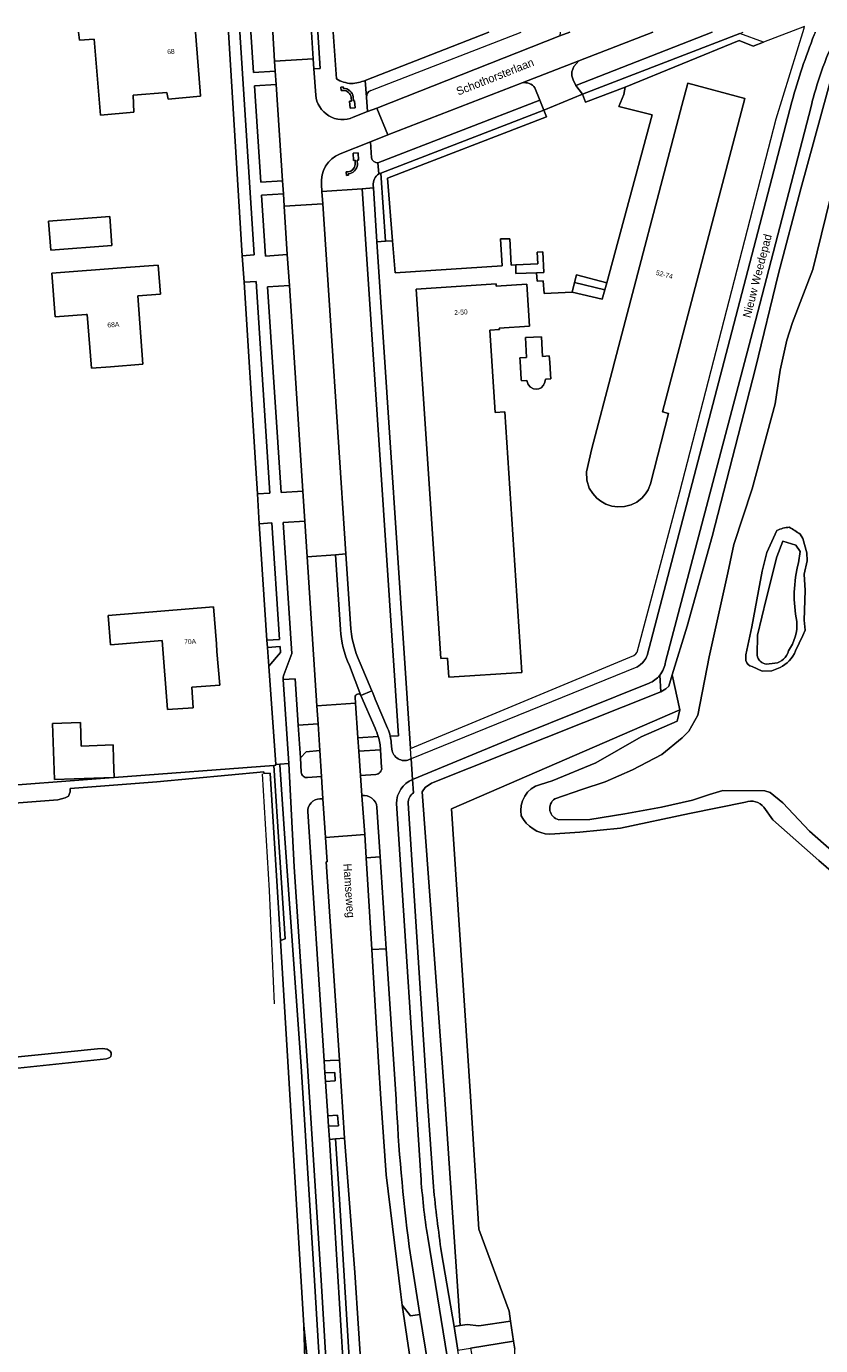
# Model space of a CAD drawing. Header units: metres. Extents: x 151448 to 154749, y 463108 to 465296.
# Tile 436 of 449: x 154205 to 154327, y 465093 to 465296. Entities that reach past the tile are written whole.
import ezdxf
from ezdxf.enums import TextEntityAlignment as Align

# ---------------------------------------------------------------- set-up
doc = ezdxf.new("R2010")
doc.units = ezdxf.units.M
for name, color, linetype, lineweight in [('B-PV-GR-BEPLANTING_CULTUUR_BODEMBEDEKKER-GV', 253, 'Continuous', 9), ('B-PV-GR-GRAS-GV', 253, 'Continuous', 9), ('B-PV-GR-GROENVOORZIENING-GV', 253, 'Continuous', 9), ('B-PV-GR-HAAG-GV', 253, 'Continuous', 9), ('B-PV-GW-TALUD_KRUIN-G', 253, 'Continuous', 9), ('B-PV-IE-TERREINAFSCHEIDING_KUNSTMATIG_HEKWERK-G', 253, 'Continuous', 9), ('B-PV-IE-TERREINAFSCHEIDING_KUNSTMATIG_MUUR-GV', 253, 'Continuous', 9), ('B-PV-OG-BEBOUWING-GV', 1, 'Continuous', 9), ('B-PV-OG-BEBOUWING-T18', 2, 'Continuous', 9), ('B-PV-OG-TERREIN_BEGROEID-GV', 253, 'Continuous', 9), ('B-PV-OG-TERREIN_ERF-GV', 253, 'Continuous', 9), ('B-PV-OG-TERREIN_OEVER-GV', 253, 'Continuous', 9), ('B-PV-OG-TOPOGRAFIE-T18', 2, 'Continuous', 9), ('B-PV-OG-WATER_SLOOT-GV', 253, 'Continuous', 9), ('B-PV-VH-GESLOTENVERHARDING_ASFALT-GV', 253, 'Continuous', 9), ('B-PV-VH-HALFVERHARDING_GRASBETONSTEEN-GV', 253, 'Continuous', 9), ('B-PV-VH-OPENVERHARDING_BETONSTRAATSTEEN-GV', 253, 'Continuous', 9), ('B-PV-VH-OPENVERHARDING_TEGEL-GV', 253, 'Continuous', 9)]:
    doc.layers.add(name, color=color, linetype=linetype, lineweight=lineweight)
doc.styles.add('Drong', font='txt', dxfattribs={"height": 1.8})

msp = doc.modelspace()

# ---------------------------------------------------------------- linework, layer by layer
at = {"layer": 'B-PV-GR-BEPLANTING_CULTUUR_BODEMBEDEKKER-GV'}
msp.add_lwpolyline([(154259.297, 465273.079, 0.2667259), (154258.42, 465271.283)], format="xyb", dxfattribs=at)
at = {"layer": 'B-PV-GR-BEPLANTING_CULTUUR_BODEMBEDEKKER-GV', "flags": 128}
msp.add_lwpolyline([(154258.42, 465271.283), (154258.445, 465270.91), (154258.993, 465262.598), (154260.305, 465262.696), (154259.571, 465273.185), (154259.297, 465273.079)], dxfattribs=at)
msp.add_lwpolyline([(154289.381, 465256.385), (154289.004, 465254.881), (154293.614, 465253.801), (154294.023, 465255.21)], close=True, dxfattribs=at)
at = {"layer": 'B-PV-GR-GRAS-GV', "flags": 128}
for points in [[(154209.985, 464878.889), (154225.715, 464936.061), (154237.211, 464977.608), (154243.502, 465003.134), (154248.073, 465035.494), (154249.204, 465053.009), (154248.616, 465066.903), (154247.784, 465095.977), (154244.176, 465155.141), (154242.605, 465180.911), (154241.626, 465180.835), (154241.605, 465181.126), (154225.185, 465179.554), (154211.873, 465178.518), (154211.84, 465178.003), (154211.601, 465177.38), (154211.092, 465177.108), (154209.961, 465176.814), (154194.53, 465175.6)], [(154192.176, 465136.068), (154216.043, 465138.5), (154216.832, 465138.532), (154217.542, 465138.438), (154218.005, 465138.118), (154218.15, 465137.905), (154218.151, 465137.629), (154218.118, 465137.312), (154217.958, 465137.178), (154217.446, 465136.962), (154198.89, 465135.014)]]:
    msp.add_lwpolyline(points, dxfattribs=at)
at = {"layer": 'B-PV-GR-GROENVOORZIENING-GV', "flags": 128}
for points in [[(154248.942, 465294.866), (154249.211, 465290.75), (154249.314, 465289.224), (154250.264, 465289.281), (154249.898, 465294.866)], [(154255.66, 465192.591), (154255.724, 465191.644), (154256.079, 465186.327), (154259.206, 465186.524)], [(154258.704, 465187.814), (154256.521, 465192.834)], [(154259.723, 465181.776), (154259.549, 465184.484), (154256.215, 465184.298), (154256.464, 465180.544), (154258.825, 465180.691)], [(154194.53, 465175.6), (154209.961, 465176.814), (154211.092, 465177.108), (154211.601, 465177.38), (154211.84, 465178.003), (154211.873, 465178.518), (154225.185, 465179.554), (154241.605, 465181.126), (154241.626, 465180.835), (154242.605, 465180.911), (154244.176, 465155.141), (154244.907, 465155.401), (154243.155, 465182.101), (154218.61, 465180.24), (154218.525, 465180.234), (154197.106, 465178.61)], [(154256.69, 465177.473), (154257.116, 465171.452), (154257.368, 465167.876), (154259.489, 465168.044), (154259.001, 465175.656)], [(154260.4, 465153.897), (154258.223, 465153.799), (154259.247, 465136.428), (154259.595, 465130.821), (154260.431, 465119.119), (154262.651, 465100.731), (154262.889, 465099.103), (154264.162, 465097.452), (154265.587, 465097.669), (154263.955, 465108.101)], [(154261.944, 465130.752), (154260.4, 465153.897)]]:
    msp.add_lwpolyline(points, dxfattribs=at)
for points in [[(154297.173, 465286.389), (154314.667, 465293.579), (154316.819, 465292.726), (154318.407, 465293.336), (154314.762, 465294.673), (154290.596, 465285.347), (154291.036, 465284.075)], [(154260.305, 465262.696), (154261.409, 465262.778), (154260.613, 465272.405), (154285.065, 465281.818), (154284.638, 465282.888), (154259.571, 465273.185)], [(154280.328, 465257.739), (154283.534, 465257.871), (154284.542, 465257.913), (154284.632, 465257.917), (154284.502, 465261.053), (154283.636, 465261.017), (154283.709, 465259.25), (154280.329, 465259.068)], [(154289.381, 465256.385), (154294.023, 465255.21), (154294.337, 465256.292), (154289.67, 465257.536)], [(154251.079, 465133.481), (154252.602, 465133.578), (154252.502, 465134.87), (154250.998, 465134.803)], [(154251.542, 465126.589), (154253.072, 465126.672), (154252.958, 465128.289), (154251.426, 465128.188)]]:
    msp.add_lwpolyline(points, close=True, dxfattribs=at)
at = {"layer": 'B-PV-GR-GROENVOORZIENING-GV'}
for points in [[(154256.521, 465192.834, 0.813914), (154255.66, 465192.591)], [(154259.206, 465186.524, 0.0415948), (154258.704, 465187.814)], [(154258.825, 465180.691, 0.4271838), (154259.723, 465181.776)], [(154259.001, 465175.656, 0.4166714), (154256.69, 465177.473)], [(154263.955, 465108.101, -0.0195564), (154261.944, 465130.752)]]:
    msp.add_lwpolyline(points, format="xyb", dxfattribs=at)
at = {"layer": 'B-PV-GR-HAAG-GV', "flags": 128}
for points in [[(154297.173, 465286.389), (154314.667, 465293.579), (154316.819, 465292.726), (154318.407, 465293.336), (154314.762, 465294.673), (154290.596, 465285.347), (154291.036, 465284.075)], [(154260.305, 465262.696), (154261.409, 465262.778), (154260.613, 465272.405), (154285.065, 465281.818), (154284.638, 465282.888), (154259.571, 465273.185)], [(154280.328, 465257.739), (154283.534, 465257.871), (154284.542, 465257.913), (154284.632, 465257.917), (154284.502, 465261.053), (154283.636, 465261.017), (154283.709, 465259.25), (154280.329, 465259.068)], [(154294.023, 465255.21), (154294.337, 465256.292), (154289.67, 465257.536), (154289.381, 465256.385)]]:
    msp.add_lwpolyline(points, close=True, dxfattribs=at)
for points in [[(154260.4, 465153.897), (154258.223, 465153.799), (154259.247, 465136.428), (154259.595, 465130.821), (154260.431, 465119.119), (154262.651, 465100.731), (154262.889, 465099.103), (154264.162, 465097.452), (154265.587, 465097.669), (154263.955, 465108.101)], [(154261.944, 465130.752), (154260.4, 465153.897)]]:
    msp.add_lwpolyline(points, dxfattribs=at)
at = {"layer": 'B-PV-GR-HAAG-GV'}
msp.add_lwpolyline([(154263.955, 465108.101, -0.0195564), (154261.944, 465130.752)], format="xyb", dxfattribs=at)
at = {"layer": 'B-PV-GW-TALUD_KRUIN-G', "flags": 128}
msp.add_lwpolyline([(154209.985, 464878.889), (154211.274, 464878.477), (154214.424, 464889.578), (154221.743, 464915.375), (154227.069, 464934.147), (154239.239, 464974.023), (154245.194, 465001.988), (154249.337, 465033.578), (154250.891, 465065.686), (154247.784, 465095.977)], dxfattribs=at)
at = {"layer": 'B-PV-IE-TERREINAFSCHEIDING_KUNSTMATIG_HEKWERK-G', "flags": 128}
for points in [[(154241.605, 465181.126), (154225.185, 465179.555)], [(154243.241, 465145.426), (154242.462, 465162.829), (154241.421, 465180.819)], [(154241.626, 465180.835), (154241.605, 465181.126)]]:
    msp.add_lwpolyline(points, dxfattribs=at)
at = {"layer": 'B-PV-IE-TERREINAFSCHEIDING_KUNSTMATIG_MUUR-GV', "flags": 128}
for points in [[(154253.81, 465286.233), (154253.799, 465286.233), (154253.787, 465286.438), (154253.468, 465286.421), (154253.497, 465285.895), (154253.817, 465285.913)], [(154255.029, 465284.847), (154255.069, 465284.26), (154254.804, 465284.242), (154254.877, 465283.165), (154255.646, 465283.218), (154255.572, 465284.295), (154255.387, 465284.282), (154255.345, 465284.893)], [(154255.985, 465274.48), (154255.947, 465275.177), (154256.181, 465275.189), (154256.122, 465276.278), (154255.353, 465276.236), (154255.413, 465275.148), (154255.627, 465275.159), (154255.664, 465274.487)], [(154254.576, 465273.38), (154254.257, 465273.357), (154254.295, 465272.83), (154254.615, 465272.853), (154254.599, 465273.061), (154254.606, 465273.062)]]:
    msp.add_lwpolyline(points, dxfattribs=at)
at = {"layer": 'B-PV-IE-TERREINAFSCHEIDING_KUNSTMATIG_MUUR-GV'}
for points in [[(154255.345, 465284.893, 0.3690209), (154253.81, 465286.233)], [(154253.817, 465285.913, -0.366126), (154255.029, 465284.847)], [(154255.664, 465274.487, -0.350343), (154254.576, 465273.38)], [(154254.606, 465273.062, 0.3564489), (154255.985, 465274.48)]]:
    msp.add_lwpolyline(points, format="xyb", dxfattribs=at)
at = {"layer": 'B-PV-OG-BEBOUWING-GV', "flags": 128}
msp.add_lwpolyline([(154213.153, 465294.866), (154213.261, 465293.621), (154215.54, 465293.77), (154216.505, 465282.102), (154221.636, 465282.54), (154221.546, 465285.174), (154226.715, 465285.6), (154226.908, 465284.539), (154231.903, 465285.027), (154231.842, 465285.791), (154231.112, 465294.866)], dxfattribs=at)
for points in [[(154305.876, 465283.599), (154295.553, 465244.299), (154295.133, 465242.7), (154292.016, 465230.833), (154291.221, 465227.232), (154291.242, 465225.962), (154291.629, 465224.736), (154292.19, 465223.894), (154292.774, 465223.2), (154293.411, 465222.718), (154294.18, 465222.268), (154295.088, 465221.98), (154296.039, 465221.855), (154297.06, 465221.93), (154298.083, 465222.146), (154298.917, 465222.601), (154299.258, 465222.854), (154299.722, 465223.197), (154300.289, 465223.868), (154300.696, 465224.482), (154301.057, 465225.418), (154303.827, 465236.21), (154302.898, 465236.454), (154315.562, 465284.664), (154306.771, 465287.005)], [(154208.884, 465261.318), (154218.275, 465262.058), (154217.922, 465266.534), (154208.531, 465265.794)], [(154209.036, 465257.808), (154209.539, 465251.084), (154214.324, 465251.415), (154214.474, 465251.425), (154215.112, 465243.187), (154218.052, 465243.415), (154223.037, 465243.801), (154222.224, 465254.305), (154225.71, 465254.575), (154225.377, 465259.03), (154220.391, 465258.657)], [(154278.676, 465236.468), (154277.194, 465236.371), (154276.364, 465249.046), (154277.818, 465249.141), (154277.806, 465249.321), (154282.462, 465249.625), (154282.028, 465256.108), (154277.329, 465255.793), (154277.304, 465256.176), (154265.04, 465255.351), (154268.812, 465198.534), (154269.831, 465198.602), (154270.027, 465195.655), (154281.289, 465196.396)], [(154285.548, 465244.129), (154285.493, 465245.063), (154284.458, 465245.001), (154284.279, 465248.021), (154281.829, 465247.876), (154282.008, 465244.848), (154280.985, 465244.787), (154281.016, 465244.262), (154281.184, 465241.419), (154281.195, 465241.239), (154282.056, 465241.29), (154282.216, 465240.68), (154282.583, 465240.258), (154283.044, 465240.011), (154283.467, 465239.94), (154283.902, 465239.99), (154284.26, 465240.182), (154284.597, 465240.572), (154284.807, 465241.031), (154284.882, 465241.483), (154285.702, 465241.532), (154285.661, 465242.225)], [(154234.321, 465200.786), (154233.857, 465206.504), (154217.711, 465205.136), (154218.032, 465200.642), (154226.005, 465201.314), (154226.792, 465190.666), (154230.735, 465190.964), (154230.546, 465194.11), (154234.837, 465194.42), (154234.416, 465199.611)], [(154218.61, 465180.24), (154218.521, 465183.007), (154218.449, 465185.237), (154213.557, 465185.075), (154213.449, 465188.697), (154209.125, 465188.536), (154209.448, 465179.9), (154218.525, 465180.234)]]:
    msp.add_lwpolyline(points, close=True, dxfattribs=at)
at = {"layer": 'B-PV-OG-TERREIN_BEGROEID-GV', "flags": 128}
for points in [[(154236.189, 465294.866), (154238.283, 465260.469), (154240.147, 465260.621), (154237.907, 465294.866)], [(154239.618, 465294.866), (154240.036, 465288.643), (154243.371, 465288.844), (154243.269, 465290.381), (154242.976, 465294.866)], [(154257.397, 465284.881), (154257.559, 465282.649), (154258.966, 465283.19), (154287.118, 465294.273)], [(154301.404, 465294.866), (154290.029, 465290.444), (154289.264, 465289.59), (154288.976, 465288.766), (154288.942, 465288.158), (154289.164, 465287.532), (154289.579, 465286.683)], [(154289.579, 465286.683), (154310.518, 465294.866)], [(154302.475, 465195.967), (154302.634, 465193.392), (154303.415, 465193.848), (154303.859, 465194.301), (154304.386, 465196.015), (154306.693, 465203.513), (154310.534, 465217.284), (154317.174, 465243.185), (154320.703, 465257.735), (154324.124, 465270.787), (154329.264, 465289.494), (154330.453, 465292.835), (154331.175, 465294.866)], [(154281.332, 465287.058), (154260.658, 465279.052), (154257.992, 465277.996)], [(154259.153, 465274.779), (154284.027, 465284.422), (154283.277, 465286.302)], [(154325.723, 465283.437), (154317.171, 465250.478), (154303.373, 465198.016)], [(154257.992, 465277.996), (154258.15, 465275.543)], [(154261.038, 465186.569), (154262.288, 465186.622), (154256.706, 465270.786), (154250.552, 465270.347), (154250.685, 465268.459), (154254.219, 465214.613), (154254.926, 465203.854)], [(154249.768, 465191.26), (154248.268, 465214.171), (154247.921, 465219.677), (154244.562, 465219.464), (154245.937, 465199.288), (154244.691, 465196.018)], [(154323.78, 465213.265), (154324.049, 465215.013), (154323.381, 465215.939), (154321.366, 465216.554), (154320.452, 465214.19), (154318.823, 465207.655)], [(154318.823, 465207.655), (154317.492, 465202.123), (154317.414, 465199.032)], [(154256.419, 465197.835), (154258.224, 465193.56), (154258.363, 465193.229), (154258.736, 465192.299), (154260.642, 465187.826)], [(154318.892, 465197.678), (154320.169, 465197.813)], [(154244.583, 465195.292), (154246.455, 465195.41), (154246.905, 465188.29), (154249.949, 465188.477), (154249.768, 465191.26)], [(154300.825, 465194.718), (154280.473, 465186.526), (154264.468, 465179.94), (154264.632, 465177.873)], [(154268.899, 465107.136), (154270.862, 465095.806), (154271.775, 465095.948), (154269.392, 465131.492), (154265.972, 465178.019), (154266.408, 465178.713), (154267.391, 465179.359), (154302.634, 465193.392), (154302.475, 465195.967)], [(154284.129, 465179.176), (154285.924, 465179.719), (154292.641, 465182.504), (154299.616, 465186.505), (154305.165, 465188.897), (154305.527, 465190.62), (154270.475, 465175.421), (154273.343, 465131.991), (154274.651, 465110.752), (154279.312, 465098.143), (154279.535, 465096.638), (154279.994, 465093.548), (154280.175, 465092.327)], [(154248.32, 465180.217), (154250.476, 465180.372), (154250.216, 465184.375), (154248.141, 465184.179), (154247.231, 465183.273), (154247.376, 465181.031)], [(154250.91, 465078.186), (154249.411, 465102.874), (154247.329, 465135.812), (154244.856, 465170.876), (154244.095, 465182.172), (154244.089, 465182.262), (154243.462, 465182.216), (154243.469, 465182.125), (154243.155, 465182.101), (154244.907, 465155.401), (154244.176, 465155.141), (154247.784, 465095.977), (154250.891, 465065.686)], [(154251.387, 465086.548), (154250.409, 465102.936), (154248.327, 465135.879), (154246.281, 465166.502), (154245.48, 465182.365), (154244.089, 465182.262), (154244.095, 465182.172), (154244.856, 465170.876), (154247.329, 465135.812), (154249.411, 465102.874), (154250.91, 465078.186)], [(154250.886, 465136.655), (154251.802, 465136.702), (154253.229, 465136.776), (154251.202, 465167.247), (154251.352, 465167.257), (154251.092, 465171.021), (154250.701, 465176.966), (154250.223, 465176.949)], [(154263.773, 465176.265), (154266.763, 465130.377), (154267.666, 465117.284)], [(154315.642, 465176.454), (154307.037, 465174.708), (154296.415, 465172.417), (154290.173, 465171.808), (154285.562, 465171.504)], [(154248.367, 465174.987), (154250.886, 465136.655)], [(154365.003, 465082.461), (154381.544, 465085.922), (154405.811, 465091.424), (154407.225, 465093.156), (154408.428, 465093.971), (154409.134, 465094.277), (154409.966, 465094.303), (154410.694, 465094.182), (154402.549, 465101.702), (154379.823, 465121.193), (154359.255, 465139.036), (154342.384, 465154.082), (154326.939, 465167.472), (154319.864, 465173.738), (154318.461, 465175.664)]]:
    msp.add_lwpolyline(points, dxfattribs=at)
at = {"layer": 'B-PV-OG-TERREIN_BEGROEID-GV'}
for points in [[(154329.058, 465293.141, 0.0299306), (154326.768, 465287.188)], [(154258.046, 465285.892, 0.2939233), (154257.397, 465284.881)], [(154283.277, 465286.302, 0.2981242), (154281.332, 465287.058)], [(154326.768, 465287.188, 0.0183797), (154325.723, 465283.437)], [(154258.15, 465275.543, 0.3945085), (154259.153, 465274.779)], [(154323.546, 465204.2, -0.1147274), (154323.78, 465213.265)], [(154254.926, 465203.854, 0.0961713), (154256.419, 465197.835)], [(154322.24, 465199.703, 0.1699579), (154323.546, 465204.2)], [(154317.414, 465199.032, 0.3453263), (154318.892, 465197.678)], [(154320.169, 465197.813, 0.3148197), (154322.24, 465199.703)], [(154303.373, 465198.016, -0.1335293), (154302.475, 465195.967)], [(154244.691, 465196.018, 0.1541376), (154244.583, 465195.292)], [(154302.475, 465195.967, -0.1231281), (154300.825, 465194.718)], [(154260.642, 465187.826, -0.0415093), (154261.038, 465186.569)], [(154247.376, 465181.031, 0.4255123), (154248.32, 465180.217)], [(154281.185, 465174.353, -0.3948472), (154284.129, 465179.176)], [(154250.223, 465176.949, 0.4085959), (154248.367, 465174.987)], [(154264.632, 465177.873, 0.2621003), (154263.773, 465176.265)], [(154318.461, 465175.664, 0.3100454), (154315.642, 465176.454)], [(154285.562, 465171.504, -0.2726106), (154281.185, 465174.353)], [(154267.666, 465117.284, 0.0064064), (154268.899, 465107.136)]]:
    msp.add_lwpolyline(points, format="xyb", dxfattribs=at)
at = {"layer": 'B-PV-OG-TERREIN_BEGROEID-GV', "flags": 128}
for points in [[(154244.481, 465271.988), (154243.503, 465286.828), (154240.164, 465286.622), (154241.135, 465271.782)], [(154244.738, 465268.088), (154244.613, 465269.978), (154241.263, 465269.775), (154241.861, 465260.417), (154245.224, 465260.673)], [(154240.627, 465223.845), (154242.536, 465223.963), (154240.425, 465256.5), (154238.583, 465256.389), (154240.409, 465227.829)], [(154247.623, 465224.282), (154245.543, 465255.907), (154242.163, 465255.691), (154244.262, 465224.069)], [(154242.099, 465201.332), (154244.025, 465201.476), (154242.835, 465219.377), (154240.879, 465219.251)], [(154242.371, 465197.34), (154244.184, 465199.461), (154244.116, 465200.379), (154242.173, 465200.247)], [(154305.527, 465190.62), (154304.386, 465196.015), (154303.859, 465194.301), (154303.415, 465193.848), (154302.634, 465193.392), (154267.391, 465179.359), (154266.408, 465178.713), (154265.972, 465178.019), (154269.392, 465131.492), (154271.775, 465095.948), (154272.861, 465096.118), (154274.641, 465095.906), (154279.535, 465096.638), (154279.312, 465098.143), (154274.651, 465110.752), (154273.343, 465131.991), (154270.475, 465175.421)], [(154253.998, 465086.711), (154254.612, 465076.705), (154255.616, 465076.677), (154253.19, 465116.211), (154252.619, 465124.642), (154251.688, 465124.565)], [(154255.616, 465076.677), (154257.271, 465076.63), (154257.002, 465082.537), (154256.721, 465086.887), (154255.609, 465104.12), (154254.019, 465124.759), (154252.619, 465124.642), (154253.19, 465116.211)], [(154247.784, 465095.977), (154248.616, 465066.903), (154249.204, 465053.009), (154248.073, 465035.494), (154243.502, 465003.134), (154237.211, 464977.608), (154225.715, 464936.061), (154209.985, 464878.889), (154211.274, 464878.477), (154214.424, 464889.578), (154221.743, 464915.375), (154227.069, 464934.147), (154239.239, 464974.023), (154245.194, 465001.988), (154249.337, 465033.578), (154250.891, 465065.686)], [(154287.162, 465063.581), (154292.373, 465069.913), (154296.023, 465070.574), (154280.315, 465081.967), (154280.175, 465092.327), (154279.994, 465093.548), (154273.363, 465092.476), (154274.913, 465084.257), (154276.156, 465076.009), (154276.981, 465072.925), (154277.889, 465071.278), (154280.57, 465069.502), (154284.055, 465067.013), (154286.317, 465064.567)]]:
    msp.add_lwpolyline(points, close=True, dxfattribs=at)
at = {"layer": 'B-PV-OG-TERREIN_ERF-GV', "flags": 128}
for points in [[(154197.106, 465178.61), (154218.525, 465180.234), (154209.448, 465179.9), (154209.125, 465188.536), (154213.449, 465188.697), (154213.557, 465185.075), (154218.449, 465185.237), (154218.521, 465183.007), (154218.61, 465180.24), (154243.155, 465182.101), (154243.469, 465182.125), (154243.462, 465182.216), (154242.371, 465197.34), (154242.173, 465200.247), (154242.099, 465201.332), (154240.879, 465219.251), (154240.627, 465223.845), (154240.409, 465227.829), (154238.583, 465256.389), (154238.283, 465260.469), (154236.189, 465294.866)], [(154231.112, 465294.866), (154231.842, 465285.791), (154231.903, 465285.027), (154226.908, 465284.539), (154226.715, 465285.6), (154221.546, 465285.174), (154221.636, 465282.54), (154216.505, 465282.102), (154215.54, 465293.77), (154213.261, 465293.621), (154213.153, 465294.866)], [(154252.283, 465294.866), (154252.769, 465287.685)], [(154257.213, 465287.41), (154276.211, 465294.866)]]:
    msp.add_lwpolyline(points, dxfattribs=at)
for points in [[(154297.173, 465286.389), (154296.942, 465285.266), (154296.198, 465283.426), (154301.316, 465282.154), (154294.337, 465256.292), (154294.023, 465255.21), (154293.614, 465253.801), (154289.004, 465254.881), (154284.679, 465254.673), (154284.551, 465256.596), (154283.624, 465256.55), (154283.534, 465257.871), (154280.328, 465257.739), (154280.329, 465259.068), (154279.652, 465259.032), (154279.419, 465263.095), (154277.99, 465263.093), (154278.221, 465258.935), (154261.816, 465257.853), (154261.409, 465262.778), (154260.305, 465262.696), (154258.993, 465262.598), (154264.145, 465184.697), (154298.486, 465198.983), (154298.805, 465199.246), (154298.993, 465199.516), (154305.534, 465224.178), (154320.382, 465281.514), (154324.677, 465295.462), (154324.696, 465295.749), (154318.407, 465293.336), (154316.819, 465292.726), (154314.667, 465293.579)], [(154305.876, 465283.599), (154306.771, 465287.005), (154315.562, 465284.664), (154302.898, 465236.454), (154303.827, 465236.21), (154301.057, 465225.418), (154300.696, 465224.482), (154300.289, 465223.868), (154299.722, 465223.197), (154299.258, 465222.854), (154298.917, 465222.601), (154298.083, 465222.146), (154297.06, 465221.93), (154296.039, 465221.855), (154295.088, 465221.98), (154294.18, 465222.268), (154293.411, 465222.718), (154292.774, 465223.2), (154292.19, 465223.894), (154291.629, 465224.736), (154291.242, 465225.962), (154291.221, 465227.232), (154292.016, 465230.833), (154295.133, 465242.7), (154295.553, 465244.299)], [(154208.884, 465261.318), (154208.531, 465265.794), (154217.922, 465266.534), (154218.275, 465262.058)], [(154209.539, 465251.084), (154209.036, 465257.808), (154220.391, 465258.657), (154225.377, 465259.03), (154225.71, 465254.575), (154222.224, 465254.305), (154223.037, 465243.801), (154218.052, 465243.415), (154215.112, 465243.187), (154214.474, 465251.425), (154214.324, 465251.415)], [(154277.806, 465249.321), (154277.818, 465249.141), (154276.364, 465249.046), (154277.194, 465236.371), (154278.676, 465236.468), (154281.289, 465196.396), (154270.027, 465195.655), (154269.831, 465198.602), (154268.812, 465198.534), (154265.04, 465255.351), (154277.304, 465256.176), (154277.329, 465255.793), (154282.028, 465256.108), (154282.462, 465249.625)], [(154281.829, 465247.876), (154284.279, 465248.021), (154284.458, 465245.001), (154285.493, 465245.063), (154285.548, 465244.129), (154285.661, 465242.225), (154285.702, 465241.532), (154284.882, 465241.483), (154284.807, 465241.031), (154284.597, 465240.572), (154284.26, 465240.182), (154283.902, 465239.99), (154283.467, 465239.94), (154283.044, 465240.011), (154282.583, 465240.258), (154282.216, 465240.68), (154282.056, 465241.29), (154281.195, 465241.239), (154281.184, 465241.419), (154281.016, 465244.262), (154280.985, 465244.787), (154282.008, 465244.848)], [(154234.416, 465199.611), (154234.837, 465194.42), (154230.546, 465194.11), (154230.735, 465190.964), (154226.792, 465190.666), (154226.005, 465201.314), (154218.032, 465200.642), (154217.711, 465205.136), (154233.857, 465206.504), (154234.321, 465200.786)]]:
    msp.add_lwpolyline(points, close=True, dxfattribs=at)
at = {"layer": 'B-PV-OG-TERREIN_ERF-GV'}
for points in [[(154252.769, 465287.685, 0.1210106), (154255.076, 465286.954)], [(154255.076, 465286.954, 0.0607623), (154257.213, 465287.41)]]:
    msp.add_lwpolyline(points, format="xyb", dxfattribs=at)
at = {"layer": 'B-PV-OG-TERREIN_OEVER-GV', "flags": 128}
for points in [[(154331.175, 465294.866), (154330.453, 465292.835), (154329.264, 465289.494), (154324.124, 465270.787), (154320.703, 465257.735), (154317.174, 465243.185), (154310.534, 465217.284), (154306.693, 465203.513), (154304.386, 465196.015), (154305.527, 465190.62), (154305.165, 465188.897), (154299.616, 465186.505), (154292.641, 465182.504), (154285.924, 465179.719), (154284.129, 465179.176)], [(154286.333, 465176.936), (154290.512, 465178.374), (154294.05, 465179.58), (154298.282, 465181.426), (154302.789, 465183.78), (154305.899, 465186.308), (154306.946, 465187.383), (154308.342, 465189.795), (154310.059, 465198.798), (154312.908, 465211.7), (154313.868, 465216.076), (154316.659, 465224.619), (154320.209, 465237.719), (154320.965, 465242.863), (154321.982, 465247.483), (154322.854, 465250.215), (154325.97, 465258.373), (154330.712, 465277.6), (154334.816, 465294.151), (154335.468, 465294.866)], [(154320.474, 465218.234), (154318.941, 465214.839), (154318.226, 465211.948), (154317.629, 465208.916), (154316.618, 465203.427), (154315.704, 465199.119), (154315.674, 465198.201)], [(154323.347, 465199.687), (154324.458, 465202.057), (154324.811, 465202.879), (154324.639, 465204.453), (154324.792, 465208.974), (154324.644, 465211.493), (154325.133, 465213.557), (154325.077, 465214.805), (154324.453, 465217.014), (154324.035, 465217.655)], [(154317.414, 465199.032), (154317.492, 465202.123), (154318.823, 465207.655), (154320.452, 465214.19), (154321.366, 465216.554), (154323.381, 465215.939), (154324.049, 465215.013), (154323.78, 465213.265)], [(154316.648, 465197.283), (154318.222, 465196.571), (154319.701, 465196.64), (154320.95, 465197.134)], [(154320.169, 465197.813), (154318.892, 465197.678)], [(154410.694, 465094.182), (154412.461, 465092.551), (154413.663, 465093.973), (154400.858, 465105.593), (154325.487, 465172), (154321.376, 465176.326), (154319.43, 465177.907), (154318.629, 465178.198), (154312.136, 465178.216), (154310.123, 465177.636), (154307.478, 465176.736), (154302.712, 465175.661), (154297.103, 465174.644), (154291.694, 465173.748), (154286.945, 465173.726)], [(154285.562, 465171.504), (154290.173, 465171.808), (154296.415, 465172.417), (154307.037, 465174.708), (154315.642, 465176.454)], [(154318.461, 465175.664), (154319.864, 465173.738), (154326.939, 465167.472), (154342.384, 465154.082), (154359.255, 465139.036), (154379.823, 465121.193), (154402.549, 465101.702), (154410.694, 465094.182)]]:
    msp.add_lwpolyline(points, dxfattribs=at)
at = {"layer": 'B-PV-OG-TERREIN_OEVER-GV'}
for points in [[(154322.377, 465218.732, 0.0787902), (154320.474, 465218.234)], [(154324.035, 465217.655, 0.0164118), (154322.377, 465218.732)], [(154323.78, 465213.265, 0.1147274), (154323.546, 465204.2)], [(154323.546, 465204.2, -0.1699579), (154322.24, 465199.703)], [(154318.892, 465197.678, -0.3453263), (154317.414, 465199.032)], [(154322.24, 465199.703, -0.3148197), (154320.169, 465197.813)], [(154320.95, 465197.134, 0.1769595), (154323.347, 465199.687)], [(154315.674, 465198.201, 0.2516157), (154316.648, 465197.283)], [(154284.129, 465179.176, 0.3948472), (154281.185, 465174.353)], [(154286.945, 465173.726, -0.6544379), (154286.333, 465176.936)], [(154315.642, 465176.454, -0.3100454), (154318.461, 465175.664)], [(154281.185, 465174.353, 0.2726106), (154285.562, 465171.504)]]:
    msp.add_lwpolyline(points, format="xyb", dxfattribs=at)
at = {"layer": 'B-PV-OG-WATER_SLOOT-GV', "flags": 128}
for points in [[(154335.468, 465294.866), (154334.816, 465294.151), (154330.712, 465277.6), (154325.97, 465258.373), (154322.854, 465250.215), (154321.982, 465247.483), (154320.965, 465242.863), (154320.209, 465237.719), (154316.659, 465224.619), (154313.868, 465216.076), (154312.908, 465211.7), (154310.059, 465198.798), (154308.342, 465189.795), (154306.946, 465187.383), (154305.899, 465186.308), (154302.789, 465183.78), (154298.282, 465181.426), (154294.05, 465179.58), (154290.512, 465178.374), (154286.333, 465176.936)], [(154318.941, 465214.839), (154320.474, 465218.234)], [(154324.035, 465217.655), (154324.453, 465217.014), (154325.077, 465214.805), (154325.133, 465213.557), (154324.644, 465211.493), (154324.792, 465208.974), (154324.639, 465204.453), (154324.811, 465202.879), (154324.458, 465202.057), (154323.347, 465199.687)], [(154315.674, 465198.201), (154315.704, 465199.119), (154316.618, 465203.427), (154317.629, 465208.916), (154318.226, 465211.948), (154318.941, 465214.839)], [(154320.95, 465197.134), (154319.701, 465196.64), (154318.222, 465196.571), (154316.648, 465197.283)], [(154286.945, 465173.726), (154291.694, 465173.748), (154297.103, 465174.644), (154302.712, 465175.661), (154307.478, 465176.736), (154310.123, 465177.636), (154312.136, 465178.216), (154318.629, 465178.198), (154319.43, 465177.907), (154321.376, 465176.326), (154325.487, 465172), (154400.858, 465105.593)], [(154198.89, 465135.014), (154217.446, 465136.962), (154217.958, 465137.178), (154218.118, 465137.312), (154218.151, 465137.629), (154218.15, 465137.905), (154218.005, 465138.118), (154217.542, 465138.438), (154216.832, 465138.532), (154216.043, 465138.5), (154192.176, 465136.068)]]:
    msp.add_lwpolyline(points, dxfattribs=at)
at = {"layer": 'B-PV-OG-WATER_SLOOT-GV'}
for points in [[(154320.474, 465218.234, -0.0787902), (154322.377, 465218.732)], [(154322.377, 465218.732, -0.0164118), (154324.035, 465217.655)], [(154323.347, 465199.687, -0.1769595), (154320.95, 465197.134)], [(154316.648, 465197.283, -0.2516157), (154315.674, 465198.201)], [(154286.333, 465176.936, 0.6544379), (154286.945, 465173.726)]]:
    msp.add_lwpolyline(points, format="xyb", dxfattribs=at)
at = {"layer": 'B-PV-VH-GESLOTENVERHARDING_ASFALT-GV'}
for points in [[(154326.206, 465294.438, 0.0140619), (154324.365, 465289.386)], [(154326.375, 465294.866, -0.0013309), (154326.206, 465294.438)], [(154326.768, 465287.188, -0.0299306), (154329.058, 465293.141)], [(154324.365, 465289.386, 0.0142407), (154322.772, 465284.134)], [(154325.723, 465283.437, -0.0183797), (154326.768, 465287.188)], [(154254.782, 465197.481, -0.0935728), (154253.395, 465203.004)], [(154253.395, 465203.004, 0.0935728), (154254.782, 465197.481)], [(154256.419, 465197.835, -0.0961713), (154254.926, 465203.854)], [(154300.522, 465199.015, -0.0800753), (154300.024, 465198.115)], [(154300.024, 465198.115, -0.1119688), (154298.923, 465197.216)], [(154302.475, 465195.967, 0.1335293), (154303.373, 465198.016)], [(154300.825, 465194.718, 0.1231281), (154302.475, 465195.967)], [(154255.66, 465192.591, -0.813914), (154256.521, 465192.834)], [(154258.704, 465187.814, -0.0415948), (154259.206, 465186.524)], [(154259.206, 465186.524, -0.0613533), (154259.549, 465184.484)], [(154261.038, 465186.569, 0.0415093), (154260.642, 465187.826)], [(154261.198, 465185.575, 0.0323272), (154261.038, 465186.569)], [(154263.969, 465182.99, -0.5039871), (154261.304, 465184.567)], [(154248.32, 465180.217, -0.4255123), (154247.376, 465181.031)], [(154259.723, 465181.776, -0.4271838), (154258.825, 465180.691)], [(154262.001, 465176.221, -0.2967492), (154264.468, 465179.94)], [(154248.367, 465174.987, -0.4085959), (154250.223, 465176.949)], [(154256.69, 465177.473, -0.4166714), (154259.001, 465175.656)], [(154261.944, 465130.752, 0.0195564), (154263.955, 465108.101)], [(154266.801, 465109.555, -0.0223736), (154265.733, 465119.036)]]:
    msp.add_lwpolyline(points, format="xyb", dxfattribs=at)
at = {"layer": 'B-PV-VH-GESLOTENVERHARDING_ASFALT-GV', "flags": 128}
for points in [[(154322.772, 465284.134), (154313.226, 465247.574), (154300.522, 465199.015)], [(154303.373, 465198.016), (154317.171, 465250.478), (154325.723, 465283.437)], [(154254.926, 465203.854), (154254.219, 465214.613), (154252.617, 465214.494), (154253.395, 465203.004)], [(154253.395, 465203.004), (154252.617, 465214.494), (154248.268, 465214.171)], [(154248.268, 465214.171), (154249.768, 465191.26), (154255.724, 465191.644), (154255.66, 465192.591)], [(154254.782, 465197.481), (154256.521, 465192.834), (154258.224, 465193.56), (154256.419, 465197.835)], [(154256.521, 465192.834), (154254.782, 465197.481)], [(154298.923, 465197.216), (154264.25, 465183.104), (154264.468, 465179.94), (154280.473, 465186.526), (154300.825, 465194.718)], [(154247.376, 465181.031), (154247.231, 465183.273), (154246.905, 465188.29), (154246.455, 465195.41), (154244.583, 465195.292), (154245.48, 465182.365), (154246.281, 465166.502), (154248.327, 465135.879), (154250.409, 465102.936), (154251.387, 465086.548), (154252.609, 465066.064), (154255.207, 465066.219), (154256.193, 465066.506), (154256.287, 465066.533), (154257.621, 465066.483)], [(154260.642, 465187.826), (154258.736, 465192.299), (154258.363, 465193.229), (154258.224, 465193.56), (154256.521, 465192.834), (154258.704, 465187.814)], [(154259.549, 465184.484), (154259.723, 465181.776)], [(154261.304, 465184.567), (154261.198, 465185.575)], [(154264.468, 465179.94), (154264.25, 465183.104), (154263.969, 465182.99)], [(154250.223, 465176.949), (154250.701, 465176.966), (154250.476, 465180.372), (154248.32, 465180.217)], [(154258.825, 465180.691), (154256.464, 465180.544), (154256.69, 465177.473)], [(154265.733, 465119.036), (154262.001, 465176.221)], [(154257.621, 465066.483), (154257.64, 465068.327), (154257.526, 465070.492), (154255.95, 465070.977), (154254.931, 465071.291), (154254.84, 465072.956), (154254.612, 465076.705), (154253.998, 465086.711), (154251.688, 465124.565), (154251.542, 465126.589), (154251.426, 465128.188), (154251.079, 465133.481), (154250.998, 465134.803), (154250.886, 465136.655), (154248.367, 465174.987)], [(154259.001, 465175.656), (154259.489, 465168.044), (154260.4, 465153.897), (154261.944, 465130.752)], [(154264.306, 465089.422), (154262.889, 465099.103), (154262.651, 465100.731), (154260.431, 465119.119), (154259.595, 465130.821), (154259.247, 465136.428), (154258.223, 465153.799), (154257.368, 465167.876), (154257.116, 465171.452), (154251.092, 465171.021), (154251.352, 465167.257), (154251.202, 465167.247), (154253.229, 465136.776), (154254.019, 465124.759), (154255.609, 465104.12), (154256.721, 465086.887)], [(154274.191, 465065.177), (154273.713, 465067.153), (154273.303, 465069.361), (154266.801, 465109.555)], [(154263.955, 465108.101), (154265.587, 465097.669), (154266.848, 465089.794), (154268.837, 465077.509), (154269.479, 465073.577), (154270.299, 465068.4)]]:
    msp.add_lwpolyline(points, dxfattribs=at)
msp.add_lwpolyline([(154250.701, 465176.966), (154251.092, 465171.021), (154257.116, 465171.452), (154256.69, 465177.473), (154256.464, 465180.544), (154256.215, 465184.298), (154256.079, 465186.327), (154255.724, 465191.644), (154249.768, 465191.26), (154249.949, 465188.477), (154250.216, 465184.375), (154250.476, 465180.372)], close=True, dxfattribs=at)
at = {"layer": 'B-PV-VH-HALFVERHARDING_GRASBETONSTEEN-GV', "flags": 128}
for points in [[(154265.587, 465097.669), (154264.162, 465097.452), (154262.889, 465099.103), (154264.306, 465089.422), (154266.848, 465089.794)], [(154279.535, 465096.638), (154274.641, 465095.906), (154272.861, 465096.118), (154271.775, 465095.948), (154270.862, 465095.806), (154271.431, 465092.164), (154273.363, 465092.476), (154279.994, 465093.548)]]:
    msp.add_lwpolyline(points, close=True, dxfattribs=at)
at = {"layer": 'B-PV-VH-OPENVERHARDING_BETONSTRAATSTEEN-GV', "flags": 128}
for points in [[(154242.976, 465294.866), (154243.269, 465290.381)], [(154243.269, 465290.381), (154249.211, 465290.75), (154248.942, 465294.866)], [(154276.211, 465294.866), (154257.213, 465287.41), (154257.397, 465284.881)], [(154258.046, 465285.892), (154260.842, 465286.978), (154281.144, 465294.866)], [(154288.632, 465294.866), (154287.118, 465294.273), (154258.966, 465283.19), (154260.658, 465279.052), (154281.332, 465287.058), (154290.029, 465290.444), (154301.404, 465294.866)], [(154310.518, 465294.866), (154289.579, 465286.683), (154290.596, 465285.347), (154314.762, 465294.673), (154315.263, 465294.866)], [(154249.211, 465290.75), (154243.269, 465290.381), (154243.371, 465288.844), (154243.503, 465286.828), (154244.481, 465271.988), (154244.613, 465269.978), (154244.738, 465268.088), (154250.685, 465268.459), (154250.552, 465270.347), (154250.477, 465271.417)], [(154249.584, 465285.193), (154249.314, 465289.224), (154249.211, 465290.75)], [(154289.579, 465286.683), (154289.164, 465287.532), (154288.942, 465288.158), (154288.976, 465288.766), (154289.264, 465289.59), (154290.029, 465290.444), (154281.332, 465287.058)], [(154283.277, 465286.302), (154284.027, 465284.422), (154284.638, 465282.888), (154290.596, 465285.347), (154289.579, 465286.683)], [(154300.522, 465199.015), (154313.226, 465247.574), (154322.772, 465284.134)], [(154253.323, 465276.146), (154257.992, 465277.996), (154260.658, 465279.052), (154258.966, 465283.19), (154257.559, 465282.649), (154255.363, 465281.776)], [(154263.969, 465182.99), (154264.25, 465183.104), (154264.145, 465184.697), (154258.993, 465262.598), (154258.445, 465270.91), (154256.706, 465270.786)], [(154256.706, 465270.786), (154262.288, 465186.622), (154261.038, 465186.569)], [(154261.198, 465185.575), (154261.304, 465184.567)], [(154264.632, 465177.873), (154264.468, 465179.94)], [(154262.001, 465176.221), (154265.733, 465119.036)], [(154267.666, 465117.284), (154266.763, 465130.377), (154263.773, 465176.265)], [(154266.801, 465109.555), (154273.303, 465069.361), (154277.094, 465066.412), (154277.727, 465065.92), (154280.913, 465063.442)], [(154283.342, 465063.629), (154284.643, 465065.106), (154282.162, 465067.066), (154280.964, 465065.561), (154275.794, 465069.541), (154274.918, 465070.263), (154273.991, 465075.87), (154272.106, 465087.869), (154271.431, 465092.164), (154270.862, 465095.806), (154268.899, 465107.136)]]:
    msp.add_lwpolyline(points, dxfattribs=at)
at = {"layer": 'B-PV-VH-OPENVERHARDING_BETONSTRAATSTEEN-GV'}
for points in [[(154324.365, 465289.386, -0.0140619), (154326.206, 465294.438)], [(154326.206, 465294.438, 0.0013309), (154326.375, 465294.866, 0.0013309)], [(154322.772, 465284.134, -0.0142407), (154324.365, 465289.386)], [(154257.397, 465284.881, -0.2939233), (154258.046, 465285.892)], [(154281.332, 465287.058, -0.2981242), (154283.277, 465286.302)], [(154255.363, 465281.776, -0.5147908), (154249.584, 465285.193)], [(154250.477, 465271.417, -0.3320076), (154253.323, 465276.146)], [(154300.024, 465198.115, 0.0800753), (154300.522, 465199.015)], [(154298.923, 465197.216, 0.1119688), (154300.024, 465198.115)], [(154261.038, 465186.569, -0.0323272), (154261.198, 465185.575)], [(154261.304, 465184.567, 0.5039871), (154263.969, 465182.99)], [(154264.468, 465179.94, 0.2967492), (154262.001, 465176.221)], [(154263.773, 465176.265, -0.2621003), (154264.632, 465177.873)], [(154265.733, 465119.036, 0.0223736), (154266.801, 465109.555)], [(154268.899, 465107.136, -0.0064064), (154267.666, 465117.284)]]:
    msp.add_lwpolyline(points, format="xyb", dxfattribs=at)
at = {"layer": 'B-PV-VH-OPENVERHARDING_BETONSTRAATSTEEN-GV', "flags": 128}
for points in [[(154294.337, 465256.292), (154301.316, 465282.154), (154296.198, 465283.426), (154296.942, 465285.266), (154297.173, 465286.389), (154291.036, 465284.075), (154290.596, 465285.347), (154284.638, 465282.888), (154285.065, 465281.818), (154260.613, 465272.405), (154261.409, 465262.778), (154261.816, 465257.853), (154278.221, 465258.935), (154277.99, 465263.093), (154279.419, 465263.095), (154279.652, 465259.032), (154280.329, 465259.068), (154283.709, 465259.25), (154283.636, 465261.017), (154284.502, 465261.053), (154284.632, 465257.917), (154284.542, 465257.913), (154283.534, 465257.871), (154283.624, 465256.55), (154284.551, 465256.596), (154284.679, 465254.673), (154289.004, 465254.881), (154289.381, 465256.385), (154289.67, 465257.536)], [(154284.638, 465282.888), (154284.027, 465284.422), (154259.153, 465274.779), (154259.297, 465273.079), (154259.571, 465273.185)], [(154247.623, 465224.282), (154247.921, 465219.677), (154248.268, 465214.171), (154252.617, 465214.494), (154254.219, 465214.613), (154250.685, 465268.459), (154244.738, 465268.088), (154245.224, 465260.673), (154245.543, 465255.907)]]:
    msp.add_lwpolyline(points, close=True, dxfattribs=at)
at = {"layer": 'B-PV-VH-OPENVERHARDING_TEGEL-GV', "flags": 128}
for points in [[(154237.907, 465294.866), (154240.147, 465260.621), (154238.283, 465260.469), (154238.583, 465256.389), (154240.425, 465256.5), (154242.536, 465223.963), (154240.627, 465223.845), (154240.879, 465219.251)], [(154244.691, 465196.018), (154245.937, 465199.288), (154244.562, 465219.464), (154247.921, 465219.677), (154247.623, 465224.282), (154244.262, 465224.069), (154242.163, 465255.691), (154245.543, 465255.907), (154245.224, 465260.673), (154241.861, 465260.417), (154241.263, 465269.775), (154244.613, 465269.978), (154244.481, 465271.988), (154241.135, 465271.782), (154240.164, 465286.622), (154243.503, 465286.828), (154243.371, 465288.844), (154240.036, 465288.643), (154239.618, 465294.866)], [(154249.898, 465294.866), (154250.264, 465289.281), (154249.314, 465289.224), (154249.584, 465285.193)], [(154252.769, 465287.685), (154252.283, 465294.866)], [(154287.152, 465294.866), (154287.118, 465294.273), (154288.632, 465294.866)], [(154253.817, 465285.913), (154253.497, 465285.895), (154253.468, 465286.421), (154253.787, 465286.438), (154253.799, 465286.233), (154253.81, 465286.233)], [(154255.363, 465281.776), (154257.559, 465282.649), (154257.397, 465284.881), (154257.213, 465287.41)], [(154255.345, 465284.893), (154255.387, 465284.282), (154255.572, 465284.295), (154255.646, 465283.218), (154254.877, 465283.165), (154254.804, 465284.242), (154255.069, 465284.26), (154255.029, 465284.847)], [(154257.992, 465277.996), (154253.323, 465276.146)], [(154258.15, 465275.543), (154257.992, 465277.996)], [(154255.664, 465274.487), (154255.627, 465275.159), (154255.413, 465275.148), (154255.353, 465276.236), (154256.122, 465276.278), (154256.181, 465275.189), (154255.947, 465275.177), (154255.985, 465274.48)], [(154259.297, 465273.079), (154259.153, 465274.779)], [(154250.477, 465271.417), (154250.552, 465270.347), (154256.706, 465270.786), (154258.445, 465270.91), (154258.42, 465271.283)], [(154254.606, 465273.062), (154254.599, 465273.061), (154254.615, 465272.853), (154254.295, 465272.83), (154254.257, 465273.357), (154254.576, 465273.38)], [(154240.879, 465219.251), (154242.835, 465219.377), (154244.025, 465201.476), (154242.099, 465201.332), (154242.173, 465200.247), (154244.116, 465200.379), (154244.184, 465199.461), (154242.371, 465197.34), (154243.462, 465182.216), (154244.089, 465182.262), (154245.48, 465182.365), (154244.583, 465195.292)], [(154259.206, 465186.524), (154256.079, 465186.327)], [(154256.079, 465186.327), (154256.215, 465184.298), (154259.549, 465184.484)]]:
    msp.add_lwpolyline(points, dxfattribs=at)
at = {"layer": 'B-PV-VH-OPENVERHARDING_TEGEL-GV'}
for points in [[(154255.076, 465286.954, -0.1210106), (154252.769, 465287.685)], [(154253.81, 465286.233, -0.3690209), (154255.345, 465284.893)], [(154255.029, 465284.847, 0.366126), (154253.817, 465285.913)], [(154257.213, 465287.41, -0.0607623), (154255.076, 465286.954)], [(154249.584, 465285.193, 0.5147908), (154255.363, 465281.776)], [(154253.323, 465276.146, 0.3320076), (154250.477, 465271.417)], [(154259.153, 465274.779, -0.3945085), (154258.15, 465275.543)], [(154254.576, 465273.38, 0.350343), (154255.664, 465274.487)], [(154255.985, 465274.48, -0.3564489), (154254.606, 465273.062)], [(154258.42, 465271.283, -0.2667259), (154259.297, 465273.079)], [(154244.583, 465195.292, -0.1541376), (154244.691, 465196.018)], [(154259.549, 465184.484, 0.0613533), (154259.206, 465186.524)]]:
    msp.add_lwpolyline(points, format="xyb", dxfattribs=at)
at = {"layer": 'B-PV-VH-OPENVERHARDING_TEGEL-GV', "flags": 128}
for points in [[(154247.231, 465183.273), (154248.141, 465184.179), (154250.216, 465184.375), (154249.949, 465188.477), (154246.905, 465188.29)], [(154258.223, 465153.799), (154260.4, 465153.897), (154259.489, 465168.044), (154257.368, 465167.876)], [(154251.426, 465128.188), (154252.958, 465128.289), (154253.072, 465126.672), (154251.542, 465126.589), (154251.688, 465124.565), (154252.619, 465124.642), (154254.019, 465124.759), (154253.229, 465136.776), (154251.802, 465136.702), (154250.886, 465136.655), (154250.998, 465134.803), (154252.502, 465134.87), (154252.602, 465133.578), (154251.079, 465133.481)]]:
    msp.add_lwpolyline(points, close=True, dxfattribs=at)

# ---------------------------------------------------------------- texts
at = {"layer": 'B-PV-OG-BEBOUWING-T18', "style": 'Drong'}
for s, rotation, p in [('68', 4.6, (154227.339, 465291.881)), ('52-74', 345.3, (154303.176, 465257.576)), ('2-50', 3.7, (154271.905, 465251.788)), ('68A', 3.8, (154218.485, 465249.874)), ('70A', 4.6, (154230.28, 465201.135))]:
    msp.add_text(s, height=0.75, rotation=rotation, dxfattribs=at).set_placement(p, align=Align.MIDDLE)
at = {"layer": 'B-PV-OG-TOPOGRAFIE-T18', "style": 'Drong'}
for s, rotation, p in [('Schothorsterlaan', 21.6, (154277.14, 465288.03)), ('Nieuw Weedepad', 75.5, (154317.593, 465257.342)), ('Hamseweg', 273.9, (154254.55, 465162.814))]:
    msp.add_text(s, height=1.25, rotation=rotation, dxfattribs=at).set_placement(p, align=Align.MIDDLE)

doc.saveas('drawing.dxf')
